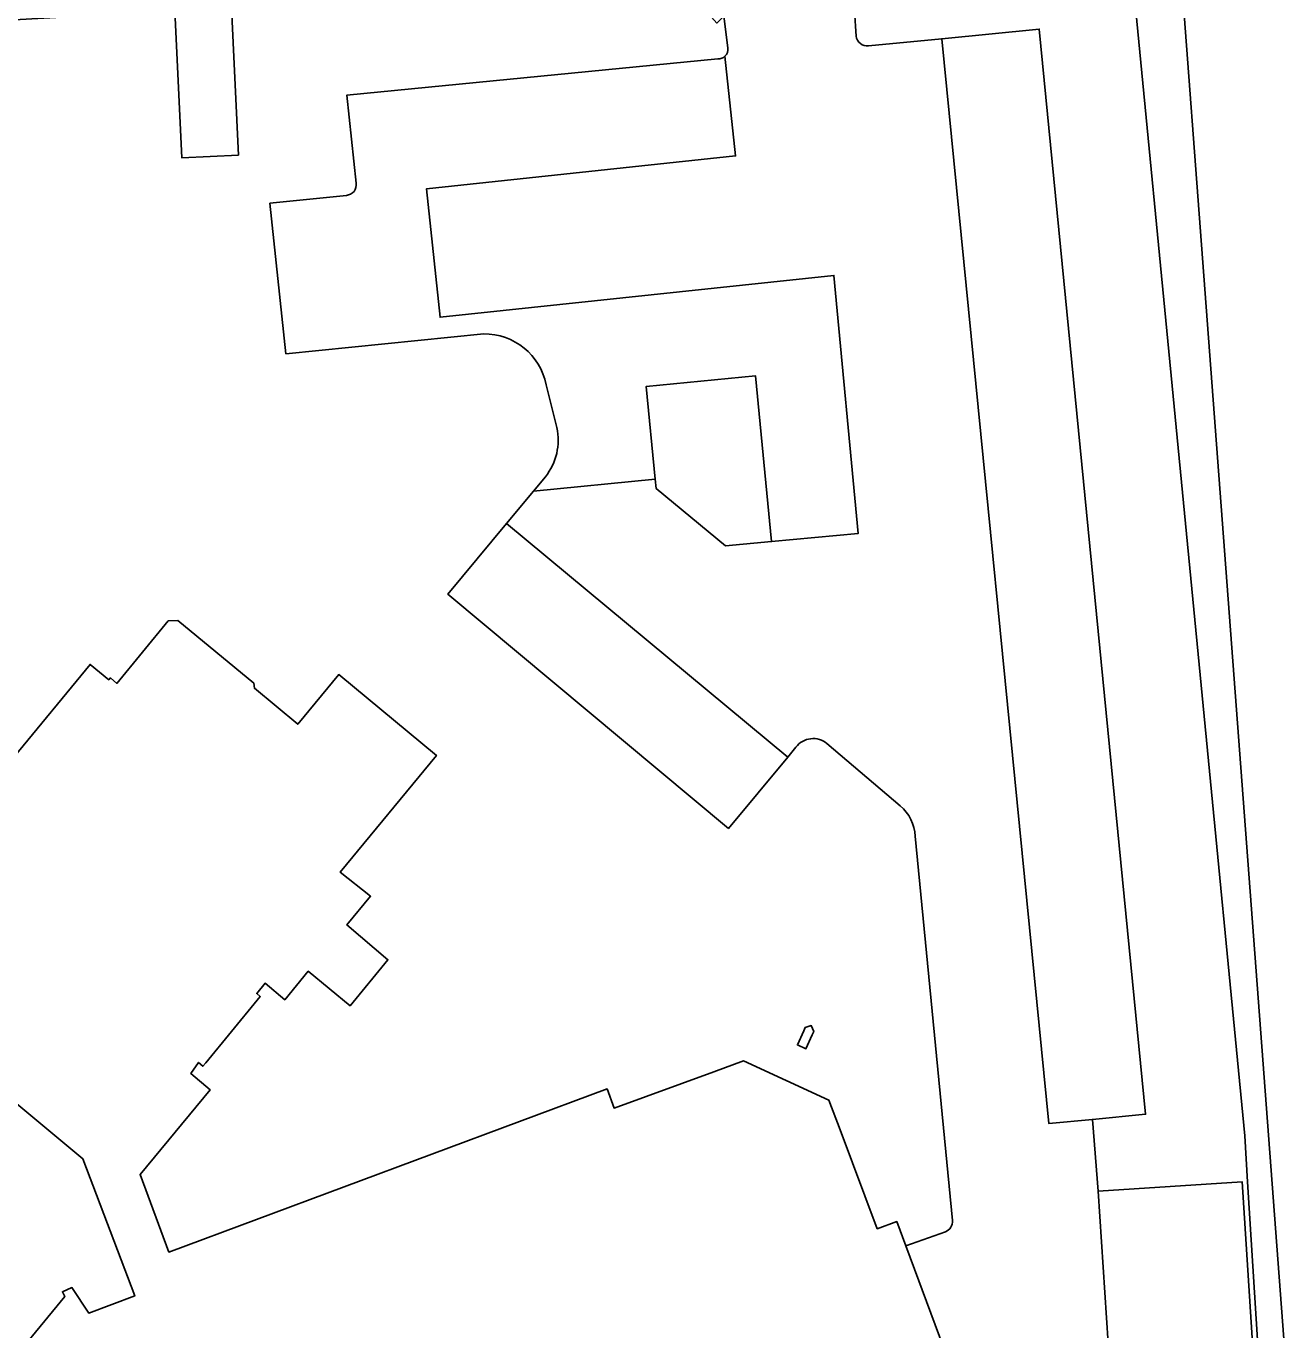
# Model space of a CAD drawing. Extents: x 161772 to 163126, y 383092 to 383917.
# Drawn here: x 162004.6 to 162061.7, y 383544.7 to 383604 of the extents above; entities that cross this region are included whole.
import ezdxf

# ---------------------------------------------------------------- set-up
doc = ezdxf.new("R2010")
doc.units = 0
for name, color, linetype in [('IMGEO_Dek', 7, 'Continuous'), ('IMGEO_Erf', 7, 'Continuous'), ('IMGEO_Groenvoorziening', 7, 'Continuous'), ('IMGEO_Oever', 7, 'Continuous'), ('IMGEO_Pand', 7, 'Continuous'), ('IMGEO_Parkeervlak_open', 7, 'Continuous'), ('IMGEO_Rijbaan_lokaal_gesloten', 7, 'Continuous'), ('IMGEO_Voetpad_open', 7, 'Continuous'), ('IMGEO_Waterloop', 7, 'Continuous')]:
    doc.layers.add(name, color=color, linetype=linetype)

msp = doc.modelspace()

# ---------------------------------------------------------------- linework, layer by layer
at = {"layer": 'IMGEO_Dek'}
msp.add_lwpolyline([(162013.957, 383604.806), (162013.74, 383609.362), (162013.653, 383611.179), (162011.076, 383611.048), (162011.163, 383609.222), (162011.381, 383604.661), (162011.7, 383597.977), (162014.277, 383598.1)], close=True, dxfattribs=at)
at = {"layer": 'IMGEO_Erf'}
for points in [[(162060.161, 383551.429), (162060.029, 383553.513), (162054.887, 383606.698), (162051.949, 383606.663), (162041.992, 383606.543), (162042.006, 383606.261), (162042.053, 383605.961), (162042.14, 383605.653), (162042.24, 383605.425), (162042.377, 383605.184), (162042.531, 383604.97), (162042.666, 383604.812), (162042.824, 383604.667), (162042.634, 383604.397), (162042.285, 383604.66), (162042.364, 383603.511)], [(162036.532, 383602.979), (162036.354, 383604.411), (162036.034, 383604.103), (162035.78, 383604.373), (162036.023, 383604.601), (162036.159, 383604.782), (162036.301, 383605.013), (162036.396, 383605.239), (162036.456, 383605.458), (162036.505, 383605.709), (162036.509, 383605.885), (162036.498, 383606.081), (162025.348, 383605.462), (162013.957, 383604.806), (162011.381, 383604.661), (162000, 383604.017), (161980.932, 383602.939), (161977.173, 383601.09), (161974.026, 383598.439), (161971.183, 383595.407), (161968.926, 383591.809), (161968.43, 383587.792), (161967.27, 383542.121)], [(162042.929, 383603.061), (162046.254, 383603.39), (162050.692, 383603.828), (162055.524, 383554.498), (162053.104, 383554.263), (162053.369, 383550.996), (162059.921, 383551.419), (162061.108, 383532.763), (162058.274, 383530.459), (162058.125, 383530.281), (162060.991, 383500), (162062.156, 383487.694), (162062.752, 383487.735), (162063.577, 383488.557), (162063.029, 383494.13), (162062.452, 383500), (162061.396, 383510.737), (162062.626, 383512.373), (162060.161, 383551.429)], [(162019.634, 383596.83), (162019.213, 383600.825), (162036.079, 383602.472)], [(162025.43, 383589.971), (162016.436, 383589.07), (162015.711, 383595.915), (162019.186, 383596.271)], [(162028.754, 383585.713), (162028.27, 383587.662)], [(162023.793, 383578.141), (162026.468, 383581.352), (162027.697, 383582.828), (162028.241, 383583.481)], [(162039.627, 383571.186), (162039.251, 383570.734), (162036.557, 383567.49), (162023.793, 383578.141)], [(162004.061, 383570.736), (162007.534, 383574.947), (162008.384, 383574.249), (162008.46, 383574.332), (162008.749, 383574.081), (162011.088, 383576.922), (162011.522, 383576.947), (162014.972, 383574.101), (162015.008, 383573.862), (162016.979, 383572.224), (162018.841, 383574.481), (162023.283, 383570.812), (162018.911, 383565.502), (162020.29, 383564.405), (162019.21, 383563.107), (162021.074, 383561.521), (162019.359, 383559.432), (162017.456, 383560.997), (162016.382, 383559.706), (162015.494, 383560.45), (162015.113, 383559.986), (162015.274, 383559.849), (162015.132, 383559.678), (162012.795, 383556.829), (162012.662, 383556.682), (162012.466, 383556.854), (162012.112, 383556.354), (162012.99, 383555.608), (162009.81, 383551.756), (162011.12, 383548.234), (162031.043, 383555.649), (162031.358, 383554.775), (162035.889, 383556.431), (162037.249, 383556.928), (162041.126, 383555.137), (162041.63, 383553.796), (162043.325, 383549.29), (162044.212, 383549.617), (162044.619, 383548.521), (162046.421, 383549.155)], [(162044.369, 383568.521), (162041.038, 383571.35)], [(162046.744, 383549.669), (162045.05, 383567.14)], [(162003.35, 383542.545), (162006.386, 383546.207), (162006.277, 383546.43), (162006.707, 383546.617), (162007.485, 383545.451), (162009.564, 383546.237), (162007.21, 383552.474), (162000, 383558.46)]]:
    msp.add_lwpolyline(points, dxfattribs=at)
msp.add_lwpolyline([(162040.322, 383558.53), (162040.438, 383558.256), (162040.367, 383558.103), (162040.08, 383557.478), (162039.691, 383557.65), (162039.98, 383558.292), (162040.044, 383558.434)], close=True, dxfattribs=at)
for centre, radius, start, end in [((162042.877, 383603.576), 0.517, 187.17935, 275.74879), ((162036.092, 383602.914), 0.444, 313.79733, 8.44448), ((162036.097, 383602.912), 0.44, 267.703, 313.60457), ((162019.157, 383596.753), 0.483, 273.42087, 9.15959), ((162025.448, 383587.092), 2.879, 11.41998, 90.35585), ((162026.138, 383585.139), 2.678, 321.74481, 12.36721), ((162040.411, 383570.592), 0.984, 50.42653, 142.83291), ((162043.094, 383567.034), 1.959, 3.10445, 49.39329), ((162046.245, 383549.624), 0.501, 290.53449, 5.17461)]:
    msp.add_arc(centre, radius, start, end, dxfattribs=at)
at = {"layer": 'IMGEO_Groenvoorziening'}
msp.add_lwpolyline([(162037.79, 383588.065), (162032.822, 383587.584), (162033.231, 383583.364), (162033.272, 383582.937), (162036.426, 383580.335), (162038.517, 383580.532)], close=True, dxfattribs=at)
at = {"layer": 'IMGEO_Oever'}
msp.add_lwpolyline([(162072.757, 383612.285), (162058.707, 383611.865), (162051.722, 383611.463), (162041.816, 383610.894), (162041.359, 383610.879), (162036.572, 383610.726), (162036.122, 383610.712), (162025.05, 383610.044), (162025.348, 383605.462), (162036.498, 383606.081), (162036.86, 383606.111), (162041.536, 383606.505), (162041.992, 383606.543), (162051.949, 383606.663), (162054.887, 383606.698), (162060.029, 383553.513), (162060.161, 383551.429), (162062.626, 383512.373)], dxfattribs=at)
msp.add_lwpolyline([(162027.929, 383608.597), (162072.515, 383610.975), (162118.63, 383611.484), (162148.651, 383610.678), (162151.666, 383610.465), (162152.982, 383610.083), (162153.492, 383609.319), (162153.662, 383608.215), (162161.262, 383494.542), (162160.923, 383493.99), (162160.031, 383493.693), (162065.211, 383485.2), (162063.853, 383486.304), (162064.277, 383488.087), (162064.702, 383489.446), (162062.749, 383509.744), (162063.853, 383512.376), (162062.494, 383535.221), (162057.059, 383607.323), (162056.209, 383607.599), (162054.214, 383607.493), (162027.929, 383606.495)], close=True, dxfattribs=at)
at = {"layer": 'IMGEO_Pand'}
for points in [[(162049.956, 383534.153), (162044.619, 383548.521), (162044.212, 383549.617), (162043.325, 383549.29), (162041.63, 383553.796), (162041.126, 383555.137), (162037.249, 383556.928), (162035.889, 383556.431), (162031.358, 383554.775), (162031.043, 383555.649), (162011.12, 383548.234), (162009.81, 383551.756), (162012.99, 383555.608), (162012.112, 383556.354), (162012.466, 383556.854), (162012.662, 383556.682), (162012.795, 383556.829), (162015.132, 383559.678), (162015.274, 383559.849), (162015.113, 383559.986), (162015.494, 383560.45), (162016.382, 383559.706), (162017.456, 383560.997), (162019.359, 383559.432), (162021.074, 383561.521), (162019.21, 383563.107), (162020.29, 383564.405), (162018.911, 383565.502), (162023.283, 383570.812), (162018.841, 383574.481), (162016.979, 383572.224), (162015.008, 383573.862), (162014.972, 383574.101), (162011.522, 383576.947), (162011.088, 383576.922), (162008.749, 383574.081), (162008.46, 383574.332), (162008.384, 383574.249), (162007.534, 383574.947), (162004.061, 383570.736)], [(162000, 383558.46), (162007.21, 383552.474), (162009.564, 383546.237), (162007.485, 383545.451), (162006.707, 383546.617), (162006.277, 383546.43), (162006.386, 383546.207), (162003.35, 383542.545)]]:
    msp.add_lwpolyline(points, dxfattribs=at)
for points in [[(162040.367, 383558.103), (162040.438, 383558.256), (162040.322, 383558.53), (162040.044, 383558.434), (162039.98, 383558.292), (162039.691, 383557.65), (162040.08, 383557.478)], [(162059.921, 383551.419), (162053.369, 383550.996), (162053.822, 383544.084), (162056.849, 383537.148), (162058.274, 383530.459), (162061.108, 383532.763)]]:
    msp.add_lwpolyline(points, close=True, dxfattribs=at)
at = {"layer": 'IMGEO_Parkeervlak_open'}
for points in [[(162050.692, 383603.828), (162046.254, 383603.39), (162051.127, 383554.071), (162053.104, 383554.263), (162055.524, 383554.498)], [(162026.468, 383581.352), (162023.793, 383578.141), (162036.557, 383567.49), (162039.251, 383570.734)]]:
    msp.add_lwpolyline(points, close=True, dxfattribs=at)
for points in [[(162036.079, 383602.472), (162019.213, 383600.825), (162019.634, 383596.83)], [(162022.831, 383596.573), (162036.88, 383598.061), (162036.4, 383602.593)], [(162019.186, 383596.271), (162015.711, 383595.915), (162016.436, 383589.07), (162025.43, 383589.971)], [(162028.241, 383583.481), (162027.697, 383582.828), (162033.231, 383583.364), (162032.822, 383587.584), (162037.79, 383588.065), (162038.517, 383580.532), (162042.456, 383580.903), (162041.351, 383592.628), (162023.449, 383590.732), (162022.831, 383596.573)], [(162028.27, 383587.662), (162028.754, 383585.713)]]:
    msp.add_lwpolyline(points, dxfattribs=at)
for centre, radius, start, end in [((162036.097, 383602.912), 0.44, 267.703, 313.60457), ((162019.157, 383596.753), 0.483, 273.42087, 9.15959), ((162025.448, 383587.092), 2.879, 11.41998, 90.35585), ((162026.138, 383585.139), 2.678, 321.74481, 12.36721)]:
    msp.add_arc(centre, radius, start, end, dxfattribs=at)
at = {"layer": 'IMGEO_Rijbaan_lokaal_gesloten'}
for points in [[(162042.364, 383603.511), (162042.285, 383604.66), (162041.867, 383605.16), (162041.551, 383606.099), (162041.536, 383606.505), (162036.86, 383606.111), (162036.876, 383605.928), (162036.751, 383605.108), (162036.354, 383604.411), (162036.532, 383602.979)], [(162053.369, 383550.996), (162053.104, 383554.263), (162051.127, 383554.071), (162046.254, 383603.39), (162042.929, 383603.061)], [(162036.4, 383602.593), (162036.88, 383598.061), (162022.831, 383596.573), (162023.449, 383590.732), (162041.351, 383592.628), (162042.456, 383580.903), (162038.517, 383580.532), (162036.426, 383580.335), (162033.272, 383582.937), (162033.231, 383583.364), (162027.697, 383582.828), (162026.468, 383581.352), (162039.251, 383570.734), (162039.627, 383571.186)], [(162041.038, 383571.35), (162044.369, 383568.521)], [(162045.05, 383567.14), (162046.744, 383549.669)], [(162046.421, 383549.155), (162044.619, 383548.521), (162049.956, 383534.153), (162050.363, 383533.057), (162049.674, 383532.798), (162050.573, 383530.453), (162051.25, 383530.686), (162051.935, 383528.706), (162052.307, 383527.63), (162053.603, 383523.88), (162055.89, 383500.729), (162055.594, 383500.701), (162055.663, 383500), (162055.802, 383498.576), (162056.993, 383498.727), (162058.081, 383487.332), (162061.603, 383487.656), (162062.156, 383487.694), (162060.991, 383500), (162058.125, 383530.281), (162058.274, 383530.459), (162056.849, 383537.148), (162053.822, 383544.084), (162053.369, 383550.996)]]:
    msp.add_lwpolyline(points, dxfattribs=at)
for centre, radius, start, end in [((162042.877, 383603.576), 0.517, 187.17935, 275.74879), ((162036.092, 383602.914), 0.444, 313.79733, 8.44448), ((162040.411, 383570.592), 0.984, 50.42653, 142.83291), ((162043.094, 383567.034), 1.959, 3.10445, 49.39329), ((162046.245, 383549.624), 0.501, 290.53449, 5.17461)]:
    msp.add_arc(centre, radius, start, end, dxfattribs=at)
at = {"layer": 'IMGEO_Voetpad_open'}
msp.add_lwpolyline([(162013.74, 383609.362), (162013.653, 383611.179), (162011.076, 383611.048), (162011.163, 383609.222), (162011.381, 383604.661), (162011.7, 383597.977), (162014.277, 383598.1), (162013.957, 383604.806)], close=True, dxfattribs=at)
at = {"layer": 'IMGEO_Waterloop'}
msp.add_lwpolyline([(162151.666, 383610.465), (162148.651, 383610.678), (162118.63, 383611.484), (162072.515, 383610.975), (162027.929, 383608.597), (162027.929, 383606.495), (162054.214, 383607.493), (162056.209, 383607.599), (162057.059, 383607.323), (162062.494, 383535.221), (162063.853, 383512.376), (162062.749, 383509.744), (162064.702, 383489.446), (162064.277, 383488.087), (162063.853, 383486.304), (162065.211, 383485.2), (162160.031, 383493.693), (162160.923, 383493.99), (162161.262, 383494.542), (162153.662, 383608.215), (162153.492, 383609.319), (162152.982, 383610.083)], close=True, dxfattribs=at)

doc.saveas('drawing.dxf')
